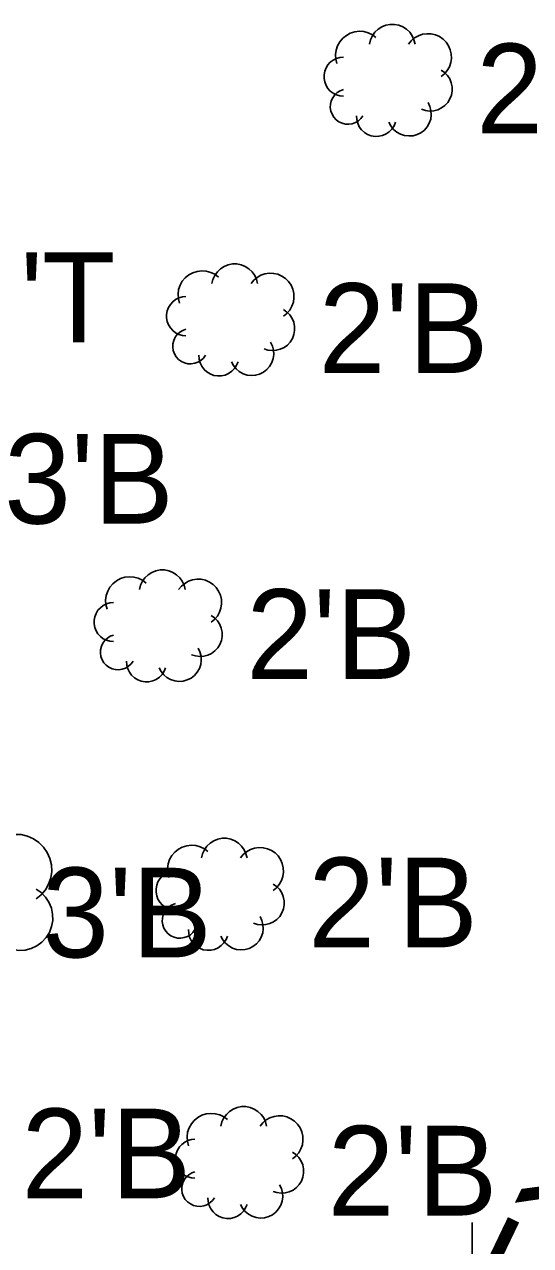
# Model space of a CAD drawing. Extents: x 1363693 to 1365209, y 422201 to 424153.
# Drawn here: x 1364154.45 to 1364163.48, y 422963.52 to 422985.29 of the extents above; entities that cross this region are included whole.
import ezdxf

# ---------------------------------------------------------------- set-up
doc = ezdxf.new("R2010")
doc.units = 0
for name, color, linetype in [('RD_X_Text', 7, 'Continuous'), ('SV_X_Original_Ground', 7, 'Continuous'), ('VG_X_Cells', 7, 'Continuous'), ('VG_X_Text', 7, 'Continuous')]:
    doc.layers.add(name, color=color, linetype=linetype)

msp = doc.modelspace()

# ---------------------------------------------------------------- linework, layer by layer
at = {"layer": 'SV_X_Original_Ground'}
msp.add_line((1364162.441, 422961.93), (1364162.441, 422963.93), dxfattribs=at)
at = {"layer": 'VG_X_Cells'}
for points in [[(1364160.724, 422985.057), (1364160.659, 422985.106), (1364160.586, 422985.141), (1364160.507, 422985.163), (1364160.425, 422985.169), (1364160.344, 422985.159), (1364160.266, 422985.135), (1364160.195, 422985.096), (1364160.131, 422985.045), (1364160.079, 422984.982), (1364160.039, 422984.911), (1364160.013, 422984.834), (1364160.003, 422984.753), (1364160.008, 422984.671), (1364160.028, 422984.592)], [(1364161.421, 422984.941), (1364161.402, 422985.016), (1364161.37, 422985.087), (1364161.325, 422985.151), (1364161.268, 422985.205), (1364161.203, 422985.247), (1364161.13, 422985.276), (1364161.054, 422985.291), (1364160.975, 422985.291), (1364160.899, 422985.276), (1364160.826, 422985.247), (1364160.761, 422985.205), (1364160.704, 422985.151), (1364160.659, 422985.087), (1364160.626, 422985.016), (1364160.608, 422984.941)], [(1364161.885, 422984.36), (1364161.946, 422984.409), (1364161.996, 422984.468), (1364162.035, 422984.536), (1364162.06, 422984.61), (1364162.071, 422984.686), (1364162.068, 422984.764), (1364162.05, 422984.84), (1364162.019, 422984.911), (1364161.975, 422984.976), (1364161.92, 422985.031), (1364161.856, 422985.074), (1364161.785, 422985.106), (1364161.709, 422985.123), (1364161.631, 422985.126), (1364161.554, 422985.115), (1364161.481, 422985.09), (1364161.413, 422985.051), (1364161.354, 422985.001), (1364161.305, 422984.941)], [(1364160.144, 422984.708), (1364160.08, 422984.702), (1364160.018, 422984.685), (1364159.96, 422984.656), (1364159.909, 422984.617), (1364159.866, 422984.57), (1364159.832, 422984.515), (1364159.809, 422984.455), (1364159.797, 422984.392), (1364159.797, 422984.328), (1364159.809, 422984.265), (1364159.832, 422984.205), (1364159.866, 422984.15), (1364159.909, 422984.103), (1364159.96, 422984.064), (1364160.018, 422984.035), (1364160.08, 422984.018), (1364160.144, 422984.012)], [(1364161.537, 422983.779), (1364161.607, 422983.756), (1364161.681, 422983.746), (1364161.755, 422983.751), (1364161.827, 422983.769), (1364161.894, 422983.801), (1364161.953, 422983.845), (1364162.004, 422983.899), (1364162.043, 422983.962), (1364162.07, 422984.031), (1364162.083, 422984.104), (1364162.082, 422984.178), (1364162.067, 422984.251), (1364162.039, 422984.319), (1364161.998, 422984.381), (1364161.946, 422984.434), (1364161.885, 422984.476)], [(1364160.144, 422984.128), (1364160.086, 422984.107), (1364160.033, 422984.075), (1364159.988, 422984.033), (1364159.952, 422983.983), (1364159.926, 422983.928), (1364159.911, 422983.868), (1364159.909, 422983.807), (1364159.918, 422983.746), (1364159.939, 422983.688), (1364159.971, 422983.636), (1364160.013, 422983.59), (1364160.062, 422983.554), (1364160.118, 422983.528), (1364160.178, 422983.513), (1364160.239, 422983.51), (1364160.3, 422983.52), (1364160.358, 422983.541), (1364160.41, 422983.572), (1364160.456, 422983.614), (1364160.492, 422983.663)], [(1364160.956, 422983.547), (1364160.991, 422983.48), (1364161.039, 422983.42), (1364161.096, 422983.371), (1364161.163, 422983.334), (1364161.235, 422983.311), (1364161.31, 422983.302), (1364161.386, 422983.307), (1364161.459, 422983.328), (1364161.527, 422983.361), (1364161.587, 422983.408), (1364161.637, 422983.465), (1364161.675, 422983.531), (1364161.7, 422983.603), (1364161.71, 422983.678), (1364161.705, 422983.754), (1364161.686, 422983.827), (1364161.653, 422983.896)], [(1364160.376, 422983.663), (1364160.38, 422983.595), (1364160.397, 422983.529), (1364160.426, 422983.467), (1364160.466, 422983.411), (1364160.517, 422983.365), (1364160.575, 422983.329), (1364160.639, 422983.305), (1364160.707, 422983.294), (1364160.776, 422983.296), (1364160.842, 422983.311), (1364160.905, 422983.338), (1364160.961, 422983.377), (1364161.009, 422983.426), (1364161.047, 422983.484), (1364161.073, 422983.547)], [(1364158.61, 422980.67), (1364158.591, 422980.745), (1364158.559, 422980.816), (1364158.514, 422980.88), (1364158.457, 422980.934), (1364158.392, 422980.976), (1364158.319, 422981.005), (1364158.243, 422981.02), (1364158.164, 422981.02), (1364158.088, 422981.005), (1364158.015, 422980.976), (1364157.95, 422980.934), (1364157.893, 422980.88), (1364157.848, 422980.816), (1364157.815, 422980.745), (1364157.797, 422980.67)], [(1364157.913, 422980.786), (1364157.848, 422980.835), (1364157.775, 422980.87), (1364157.696, 422980.892), (1364157.614, 422980.898), (1364157.533, 422980.888), (1364157.455, 422980.864), (1364157.384, 422980.825), (1364157.32, 422980.774), (1364157.268, 422980.711), (1364157.228, 422980.64), (1364157.202, 422980.563), (1364157.192, 422980.482), (1364157.197, 422980.4), (1364157.217, 422980.321)], [(1364159.074, 422980.089), (1364159.135, 422980.138), (1364159.185, 422980.197), (1364159.224, 422980.265), (1364159.249, 422980.339), (1364159.26, 422980.415), (1364159.257, 422980.493), (1364159.239, 422980.569), (1364159.208, 422980.64), (1364159.164, 422980.705), (1364159.109, 422980.76), (1364159.045, 422980.803), (1364158.974, 422980.835), (1364158.898, 422980.852), (1364158.82, 422980.855), (1364158.743, 422980.844), (1364158.67, 422980.819), (1364158.602, 422980.78), (1364158.543, 422980.73), (1364158.494, 422980.67)], [(1364157.333, 422980.437), (1364157.269, 422980.431), (1364157.207, 422980.414), (1364157.149, 422980.385), (1364157.098, 422980.346), (1364157.055, 422980.299), (1364157.021, 422980.244), (1364156.998, 422980.184), (1364156.986, 422980.121), (1364156.986, 422980.057), (1364156.998, 422979.994), (1364157.021, 422979.934), (1364157.055, 422979.879), (1364157.098, 422979.832), (1364157.149, 422979.793), (1364157.207, 422979.764), (1364157.269, 422979.747), (1364157.333, 422979.741)], [(1364158.726, 422979.508), (1364158.796, 422979.485), (1364158.87, 422979.475), (1364158.944, 422979.48), (1364159.016, 422979.498), (1364159.083, 422979.53), (1364159.142, 422979.574), (1364159.193, 422979.628), (1364159.232, 422979.691), (1364159.259, 422979.76), (1364159.272, 422979.833), (1364159.271, 422979.907), (1364159.256, 422979.98), (1364159.228, 422980.048), (1364159.187, 422980.11), (1364159.135, 422980.163), (1364159.074, 422980.205)], [(1364157.333, 422979.857), (1364157.275, 422979.836), (1364157.222, 422979.804), (1364157.177, 422979.762), (1364157.141, 422979.712), (1364157.115, 422979.657), (1364157.1, 422979.597), (1364157.098, 422979.536), (1364157.107, 422979.475), (1364157.128, 422979.417), (1364157.16, 422979.365), (1364157.202, 422979.319), (1364157.251, 422979.283), (1364157.307, 422979.257), (1364157.367, 422979.242), (1364157.428, 422979.239), (1364157.489, 422979.249), (1364157.547, 422979.27), (1364157.599, 422979.301), (1364157.645, 422979.343), (1364157.681, 422979.392)], [(1364158.145, 422979.276), (1364158.18, 422979.209), (1364158.228, 422979.149), (1364158.285, 422979.1), (1364158.352, 422979.063), (1364158.424, 422979.04), (1364158.499, 422979.031), (1364158.575, 422979.036), (1364158.648, 422979.057), (1364158.716, 422979.09), (1364158.776, 422979.137), (1364158.826, 422979.194), (1364158.864, 422979.26), (1364158.889, 422979.332), (1364158.899, 422979.407), (1364158.894, 422979.483), (1364158.875, 422979.556), (1364158.842, 422979.625)], [(1364157.565, 422979.392), (1364157.569, 422979.324), (1364157.586, 422979.258), (1364157.615, 422979.196), (1364157.655, 422979.14), (1364157.706, 422979.094), (1364157.764, 422979.058), (1364157.828, 422979.034), (1364157.896, 422979.023), (1364157.965, 422979.025), (1364158.031, 422979.04), (1364158.094, 422979.067), (1364158.15, 422979.106), (1364158.198, 422979.155), (1364158.236, 422979.213), (1364158.262, 422979.276)], [(1364157.318, 422975.215), (1364157.299, 422975.29), (1364157.267, 422975.361), (1364157.222, 422975.425), (1364157.165, 422975.479), (1364157.1, 422975.521), (1364157.027, 422975.55), (1364156.951, 422975.565), (1364156.872, 422975.565), (1364156.796, 422975.55), (1364156.723, 422975.521), (1364156.658, 422975.479), (1364156.601, 422975.425), (1364156.556, 422975.361), (1364156.523, 422975.29), (1364156.505, 422975.215)], [(1364156.621, 422975.331), (1364156.556, 422975.38), (1364156.483, 422975.415), (1364156.404, 422975.437), (1364156.322, 422975.443), (1364156.241, 422975.433), (1364156.163, 422975.409), (1364156.092, 422975.37), (1364156.028, 422975.319), (1364155.976, 422975.256), (1364155.936, 422975.185), (1364155.91, 422975.108), (1364155.9, 422975.027), (1364155.905, 422974.945), (1364155.925, 422974.866)], [(1364157.782, 422974.634), (1364157.843, 422974.683), (1364157.893, 422974.742), (1364157.932, 422974.81), (1364157.957, 422974.884), (1364157.968, 422974.96), (1364157.965, 422975.038), (1364157.947, 422975.114), (1364157.916, 422975.185), (1364157.872, 422975.25), (1364157.817, 422975.305), (1364157.753, 422975.348), (1364157.682, 422975.38), (1364157.606, 422975.397), (1364157.528, 422975.4), (1364157.451, 422975.389), (1364157.378, 422975.364), (1364157.31, 422975.325), (1364157.251, 422975.275), (1364157.202, 422975.215)], [(1364156.041, 422974.982), (1364155.977, 422974.976), (1364155.915, 422974.959), (1364155.857, 422974.93), (1364155.806, 422974.891), (1364155.763, 422974.844), (1364155.729, 422974.789), (1364155.706, 422974.729), (1364155.694, 422974.666), (1364155.694, 422974.602), (1364155.706, 422974.539), (1364155.729, 422974.479), (1364155.763, 422974.424), (1364155.806, 422974.377), (1364155.857, 422974.338), (1364155.915, 422974.309), (1364155.977, 422974.292), (1364156.041, 422974.286)], [(1364157.434, 422974.053), (1364157.504, 422974.03), (1364157.578, 422974.02), (1364157.652, 422974.025), (1364157.724, 422974.043), (1364157.791, 422974.075), (1364157.85, 422974.119), (1364157.901, 422974.173), (1364157.94, 422974.236), (1364157.967, 422974.305), (1364157.98, 422974.378), (1364157.979, 422974.452), (1364157.964, 422974.525), (1364157.936, 422974.593), (1364157.895, 422974.655), (1364157.843, 422974.708), (1364157.782, 422974.75)], [(1364156.041, 422974.402), (1364155.983, 422974.381), (1364155.93, 422974.349), (1364155.885, 422974.307), (1364155.849, 422974.257), (1364155.823, 422974.202), (1364155.808, 422974.142), (1364155.806, 422974.081), (1364155.815, 422974.02), (1364155.836, 422973.962), (1364155.868, 422973.91), (1364155.91, 422973.864), (1364155.959, 422973.828), (1364156.015, 422973.802), (1364156.075, 422973.787), (1364156.136, 422973.784), (1364156.197, 422973.794), (1364156.255, 422973.815), (1364156.307, 422973.846), (1364156.353, 422973.888), (1364156.389, 422973.937)], [(1364156.853, 422973.821), (1364156.888, 422973.754), (1364156.936, 422973.694), (1364156.993, 422973.645), (1364157.06, 422973.608), (1364157.132, 422973.585), (1364157.207, 422973.576), (1364157.283, 422973.581), (1364157.356, 422973.602), (1364157.424, 422973.635), (1364157.484, 422973.682), (1364157.534, 422973.739), (1364157.572, 422973.805), (1364157.597, 422973.877), (1364157.607, 422973.952), (1364157.602, 422974.028), (1364157.583, 422974.101), (1364157.55, 422974.17)], [(1364156.273, 422973.937), (1364156.277, 422973.869), (1364156.294, 422973.803), (1364156.323, 422973.741), (1364156.363, 422973.685), (1364156.414, 422973.639), (1364156.472, 422973.603), (1364156.536, 422973.579), (1364156.604, 422973.568), (1364156.673, 422973.57), (1364156.739, 422973.585), (1364156.802, 422973.612), (1364156.858, 422973.651), (1364156.906, 422973.7), (1364156.944, 422973.758), (1364156.97, 422973.821)], [(1364154.658, 422969.7), (1364154.749, 422969.773), (1364154.824, 422969.862), (1364154.882, 422969.963), (1364154.92, 422970.074), (1364154.937, 422970.189), (1364154.932, 422970.306), (1364154.906, 422970.42), (1364154.859, 422970.526), (1364154.793, 422970.623), (1364154.71, 422970.705), (1364154.614, 422970.771), (1364154.507, 422970.818), (1364154.393, 422970.844), (1364154.277, 422970.849), (1364154.161, 422970.832), (1364154.051, 422970.794), (1364153.95, 422970.736), (1364153.861, 422970.661), (1364153.787, 422970.57)], [(1364158.423, 422970.429), (1364158.404, 422970.504), (1364158.372, 422970.575), (1364158.327, 422970.639), (1364158.27, 422970.693), (1364158.205, 422970.735), (1364158.132, 422970.764), (1364158.056, 422970.779), (1364157.977, 422970.779), (1364157.901, 422970.764), (1364157.828, 422970.735), (1364157.763, 422970.693), (1364157.706, 422970.639), (1364157.661, 422970.575), (1364157.628, 422970.504), (1364157.61, 422970.429)], [(1364157.726, 422970.545), (1364157.661, 422970.594), (1364157.588, 422970.629), (1364157.509, 422970.651), (1364157.427, 422970.657), (1364157.346, 422970.647), (1364157.268, 422970.623), (1364157.197, 422970.584), (1364157.133, 422970.533), (1364157.081, 422970.47), (1364157.041, 422970.399), (1364157.015, 422970.322), (1364157.005, 422970.241), (1364157.01, 422970.159), (1364157.03, 422970.08)], [(1364158.887, 422969.848), (1364158.948, 422969.897), (1364158.998, 422969.956), (1364159.037, 422970.024), (1364159.062, 422970.098), (1364159.073, 422970.174), (1364159.07, 422970.252), (1364159.052, 422970.328), (1364159.021, 422970.399), (1364158.977, 422970.464), (1364158.922, 422970.519), (1364158.858, 422970.562), (1364158.787, 422970.594), (1364158.711, 422970.611), (1364158.633, 422970.614), (1364158.556, 422970.603), (1364158.483, 422970.578), (1364158.415, 422970.539), (1364158.356, 422970.489), (1364158.307, 422970.429)], [(1364157.146, 422970.196), (1364157.082, 422970.19), (1364157.02, 422970.173), (1364156.962, 422970.144), (1364156.911, 422970.105), (1364156.868, 422970.058), (1364156.834, 422970.003), (1364156.811, 422969.943), (1364156.799, 422969.88), (1364156.799, 422969.816), (1364156.811, 422969.753), (1364156.834, 422969.693), (1364156.868, 422969.638), (1364156.911, 422969.591), (1364156.962, 422969.552), (1364157.02, 422969.523), (1364157.082, 422969.506), (1364157.146, 422969.5)], [(1364154.135, 422968.829), (1364154.241, 422968.794), (1364154.351, 422968.779), (1364154.462, 422968.786), (1364154.57, 422968.813), (1364154.67, 422968.861), (1364154.76, 422968.926), (1364154.836, 422969.008), (1364154.895, 422969.102), (1364154.935, 422969.206), (1364154.955, 422969.315), (1364154.953, 422969.426), (1364154.931, 422969.535), (1364154.888, 422969.638), (1364154.827, 422969.731), (1364154.749, 422969.81), (1364154.658, 422969.874)], [(1364158.539, 422969.267), (1364158.609, 422969.244), (1364158.683, 422969.234), (1364158.757, 422969.239), (1364158.829, 422969.257), (1364158.896, 422969.289), (1364158.955, 422969.333), (1364159.006, 422969.387), (1364159.045, 422969.45), (1364159.072, 422969.519), (1364159.085, 422969.592), (1364159.084, 422969.666), (1364159.069, 422969.739), (1364159.041, 422969.807), (1364159, 422969.869), (1364158.948, 422969.922), (1364158.887, 422969.964)], [(1364157.146, 422969.616), (1364157.088, 422969.595), (1364157.035, 422969.563), (1364156.99, 422969.521), (1364156.954, 422969.471), (1364156.928, 422969.416), (1364156.913, 422969.356), (1364156.911, 422969.295), (1364156.92, 422969.234), (1364156.941, 422969.176), (1364156.973, 422969.124), (1364157.015, 422969.078), (1364157.064, 422969.042), (1364157.12, 422969.016), (1364157.18, 422969.001), (1364157.241, 422968.998), (1364157.302, 422969.008), (1364157.36, 422969.029), (1364157.412, 422969.06), (1364157.458, 422969.102), (1364157.494, 422969.151)], [(1364157.958, 422969.035), (1364157.993, 422968.968), (1364158.041, 422968.908), (1364158.098, 422968.859), (1364158.165, 422968.822), (1364158.237, 422968.799), (1364158.312, 422968.79), (1364158.388, 422968.795), (1364158.461, 422968.816), (1364158.529, 422968.849), (1364158.589, 422968.896), (1364158.639, 422968.953), (1364158.677, 422969.019), (1364158.702, 422969.091), (1364158.712, 422969.166), (1364158.707, 422969.242), (1364158.688, 422969.315), (1364158.655, 422969.384)], [(1364157.378, 422969.151), (1364157.382, 422969.083), (1364157.399, 422969.017), (1364157.428, 422968.955), (1364157.468, 422968.899), (1364157.519, 422968.853), (1364157.577, 422968.817), (1364157.641, 422968.793), (1364157.709, 422968.782), (1364157.778, 422968.784), (1364157.844, 422968.799), (1364157.907, 422968.826), (1364157.963, 422968.865), (1364158.011, 422968.914), (1364158.049, 422968.972), (1364158.075, 422969.035)], [(1364158.771, 422965.646), (1364158.752, 422965.721), (1364158.72, 422965.792), (1364158.675, 422965.856), (1364158.618, 422965.91), (1364158.553, 422965.952), (1364158.48, 422965.981), (1364158.404, 422965.996), (1364158.325, 422965.996), (1364158.249, 422965.981), (1364158.176, 422965.952), (1364158.111, 422965.91), (1364158.054, 422965.856), (1364158.009, 422965.792), (1364157.976, 422965.721), (1364157.958, 422965.646)], [(1364158.074, 422965.762), (1364158.009, 422965.811), (1364157.936, 422965.846), (1364157.857, 422965.868), (1364157.775, 422965.874), (1364157.694, 422965.864), (1364157.616, 422965.84), (1364157.545, 422965.801), (1364157.481, 422965.75), (1364157.429, 422965.687), (1364157.389, 422965.616), (1364157.363, 422965.539), (1364157.353, 422965.458), (1364157.358, 422965.376), (1364157.378, 422965.297)], [(1364159.235, 422965.065), (1364159.296, 422965.114), (1364159.346, 422965.173), (1364159.385, 422965.241), (1364159.41, 422965.315), (1364159.421, 422965.391), (1364159.418, 422965.469), (1364159.4, 422965.545), (1364159.369, 422965.616), (1364159.325, 422965.681), (1364159.27, 422965.736), (1364159.206, 422965.779), (1364159.135, 422965.811), (1364159.059, 422965.828), (1364158.981, 422965.831), (1364158.904, 422965.82), (1364158.831, 422965.795), (1364158.763, 422965.756), (1364158.704, 422965.706), (1364158.655, 422965.646)], [(1364157.494, 422965.413), (1364157.43, 422965.407), (1364157.368, 422965.39), (1364157.31, 422965.361), (1364157.259, 422965.322), (1364157.216, 422965.275), (1364157.182, 422965.22), (1364157.159, 422965.16), (1364157.147, 422965.097), (1364157.147, 422965.033), (1364157.159, 422964.97), (1364157.182, 422964.91), (1364157.216, 422964.855), (1364157.259, 422964.808), (1364157.31, 422964.769), (1364157.368, 422964.74), (1364157.43, 422964.723), (1364157.494, 422964.717)], [(1364158.887, 422964.484), (1364158.957, 422964.461), (1364159.031, 422964.451), (1364159.105, 422964.456), (1364159.177, 422964.474), (1364159.244, 422964.506), (1364159.303, 422964.55), (1364159.354, 422964.604), (1364159.393, 422964.667), (1364159.42, 422964.736), (1364159.433, 422964.809), (1364159.432, 422964.883), (1364159.417, 422964.956), (1364159.389, 422965.024), (1364159.348, 422965.086), (1364159.296, 422965.139), (1364159.235, 422965.181)], [(1364157.494, 422964.833), (1364157.436, 422964.812), (1364157.383, 422964.78), (1364157.338, 422964.738), (1364157.302, 422964.688), (1364157.276, 422964.633), (1364157.261, 422964.573), (1364157.259, 422964.512), (1364157.268, 422964.451), (1364157.289, 422964.393), (1364157.321, 422964.341), (1364157.363, 422964.295), (1364157.412, 422964.259), (1364157.468, 422964.233), (1364157.528, 422964.218), (1364157.589, 422964.215), (1364157.65, 422964.225), (1364157.708, 422964.246), (1364157.76, 422964.277), (1364157.806, 422964.319), (1364157.842, 422964.368)], [(1364158.306, 422964.252), (1364158.341, 422964.185), (1364158.389, 422964.125), (1364158.446, 422964.076), (1364158.513, 422964.039), (1364158.585, 422964.016), (1364158.66, 422964.007), (1364158.736, 422964.012), (1364158.809, 422964.033), (1364158.877, 422964.066), (1364158.937, 422964.113), (1364158.987, 422964.17), (1364159.025, 422964.236), (1364159.05, 422964.308), (1364159.06, 422964.383), (1364159.055, 422964.459), (1364159.036, 422964.532), (1364159.003, 422964.601)], [(1364157.726, 422964.368), (1364157.73, 422964.3), (1364157.747, 422964.234), (1364157.776, 422964.172), (1364157.816, 422964.116), (1364157.867, 422964.07), (1364157.925, 422964.034), (1364157.989, 422964.01), (1364158.057, 422963.999), (1364158.126, 422964.001), (1364158.192, 422964.016), (1364158.255, 422964.043), (1364158.311, 422964.082), (1364158.359, 422964.131), (1364158.397, 422964.189), (1364158.423, 422964.252)]]:
    msp.add_lwpolyline(points, dxfattribs=at)

# ---------------------------------------------------------------- texts
at = {"layer": 'RD_X_Text'}
msp.add_text('EX.LANDSCAPE', height=2, rotation=64.3574, dxfattribs=at).set_placement((1364164.183, 422961.703))
at = {"layer": 'VG_X_Text'}
for s, p in [("2'B", (1364162.514, 422983.347)), ('4"T', (1364152.817, 422979.625)), ("2'B", (1364159.703, 422979.076)), ("3'B", (1364154.089, 422976.39)), ("2'B", (1364158.411, 422973.621)), ("3'B", (1364154.769, 422968.656)), ("2'B", (1364159.516, 422968.835)), ("2'B", (1364154.398, 422964.36)), ("2'B", (1364159.864, 422964.052))]:
    msp.add_text(s, height=1.6, dxfattribs=at).set_placement(p)

doc.saveas('drawing.dxf')
